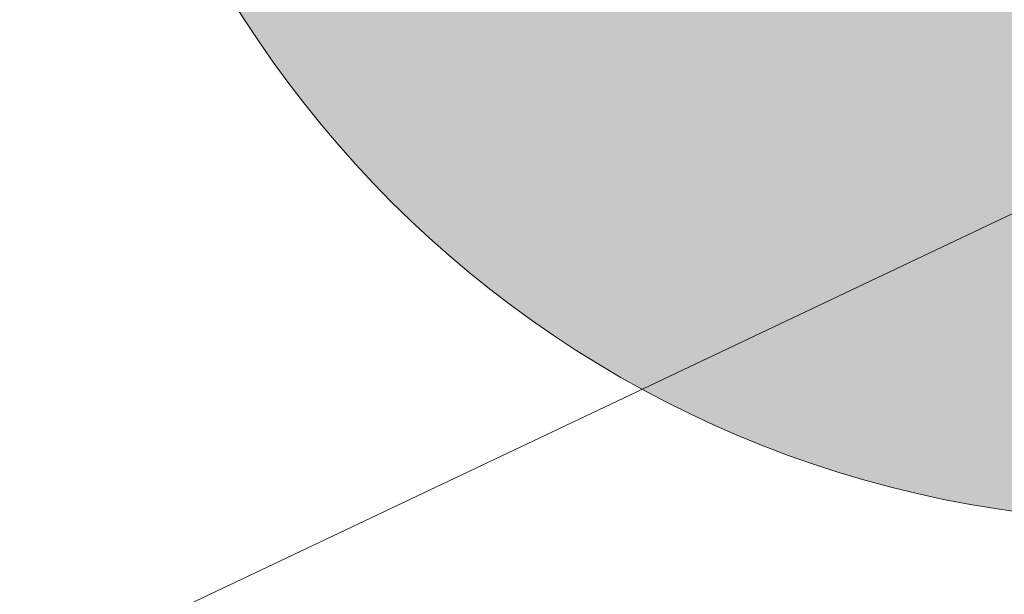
# Model space of a CAD drawing. Header units: metres. Extents: x 163628 to 167676, y 402708 to 405373.
# Tile 434 of 656: x 166378.27 to 166380.07, y 404358.56 to 404359.62. Entities that reach past the tile are written whole.
import ezdxf

# ---------------------------------------------------------------- set-up
doc = ezdxf.new("R2010")
doc.units = ezdxf.units.M
doc.layers.get('0').update_dxf_attribs({"lineweight": 25})
for name, color, linetype, lineweight in [('X-CA190022.004-UO-BGT_Ondergrond$0$GE_479_BTDGroenvoorziening_grasenkruida_GEM', 253, 'Continuous', 9), ('X-CA190022.004-UO-BGT_Ondergrond$0$GE_541_OWTOever_slootkant_Vlak_GEM', 253, 'Continuous', 9), ('X-CA190022.004-UO-DWM_Beplanting$0$B-WE-GR-BOOM-S AFKOMSTIG UIT BGT', 252, 'Continuous', 0)]:
    doc.layers.add(name, color=color, linetype=linetype, lineweight=lineweight)
doc.layers.add('X-CA190022.004-UO-DWM_Beplanting$0$B-WE-GR-BOOM-S AFKOMSTIG UIT BOMENBESTAND GEMEENTE', color=252, linetype='Continuous')

# ---------------------------------------------------------------- blocks, each defined once
blk = doc.blocks.new('X-CA190022.004-UO-DWM_Beplanting$0$SGR-BOOM_01-SO')
at = {"color": 0, "linetype": 'ByBlock', "lineweight": 18}
blk.add_circle((0, 0), 2, dxfattribs=at)
blk = doc.blocks.new('X-CA190022.004-UO-DWM_Beplanting$0$IMGEOBoom')
at = {"transparency": 33554457}
h = blk.add_hatch(color=256, dxfattribs=at)
h.dxf.hatch_style = 1
edge = h.paths.add_edge_path()
edge.add_arc((0, 0), 100, 0, 360)
edge = h.paths.add_edge_path(flags=17)
edge.add_arc((0, 0), 12.5, 0, 360)
at = {"xscale": 50, "yscale": 50, "zscale": 50}
blk.add_blockref('X-CA190022.004-UO-DWM_Beplanting$0$SGR-BOOM_01-SO', (0, 0), dxfattribs=at)

msp = doc.modelspace()

# ---------------------------------------------------------------- linework, layer by layer
at = {"layer": 'X-CA190022.004-UO-BGT_Ondergrond$0$GE_479_BTDGroenvoorziening_grasenkruida_GEM', "flags": 128}
msp.add_lwpolyline([(166336.177, 404338.347), (166362.282, 404350.81), (166382.869, 404360.584), (166402.268, 404370.292), (166431.523, 404384.588), (166454.942, 404395.665), (166474.552, 404405.1), (166493.316, 404414.196), (166508.664, 404421.261), (166516.137, 404424.067), (166517.818, 404424.526), (166518.436, 404424.629), (166518.914, 404424.318), (166519.302, 404423.699), (166519.584, 404423.052), (166519.805, 404422.274), (166519.854, 404421.567), (166519.784, 404420.961), (166519.601, 404420.495), (166518.805, 404419.445), (166245.53, 404287.59)], dxfattribs=at)
at = {"layer": 'X-CA190022.004-UO-BGT_Ondergrond$0$GE_541_OWTOever_slootkant_Vlak_GEM', "flags": 128}
msp.add_lwpolyline([(166336.177, 404338.347), (166362.282, 404350.81), (166382.869, 404360.584), (166402.268, 404370.292), (166431.523, 404384.588), (166454.942, 404395.665), (166474.552, 404405.1), (166493.316, 404414.196), (166508.664, 404421.261), (166516.137, 404424.067), (166517.818, 404424.526), (166518.436, 404424.629), (166518.914, 404424.318), (166519.302, 404423.699), (166519.584, 404423.052), (166519.805, 404422.274), (166519.854, 404421.567), (166519.784, 404420.961), (166519.601, 404420.495), (166518.805, 404419.445)], dxfattribs=at)

# ---------------------------------------------------------------- block references
at = {"layer": 'X-CA190022.004-UO-DWM_Beplanting$0$B-WE-GR-BOOM-S AFKOMSTIG UIT BGT', "xscale": 0.02, "yscale": 0.02, "zscale": 0.02}
msp.add_blockref('X-CA190022.004-UO-DWM_Beplanting$0$IMGEOBoom', (166380.361, 404360.697), dxfattribs=at)
at = {"layer": 'X-CA190022.004-UO-DWM_Beplanting$0$B-WE-GR-BOOM-S AFKOMSTIG UIT BOMENBESTAND GEMEENTE', "xscale": 0.02, "yscale": 0.02, "zscale": 0.02}
msp.add_blockref('X-CA190022.004-UO-DWM_Beplanting$0$IMGEOBoom', (166380.361, 404360.697), dxfattribs=at)

doc.saveas('drawing.dxf')
